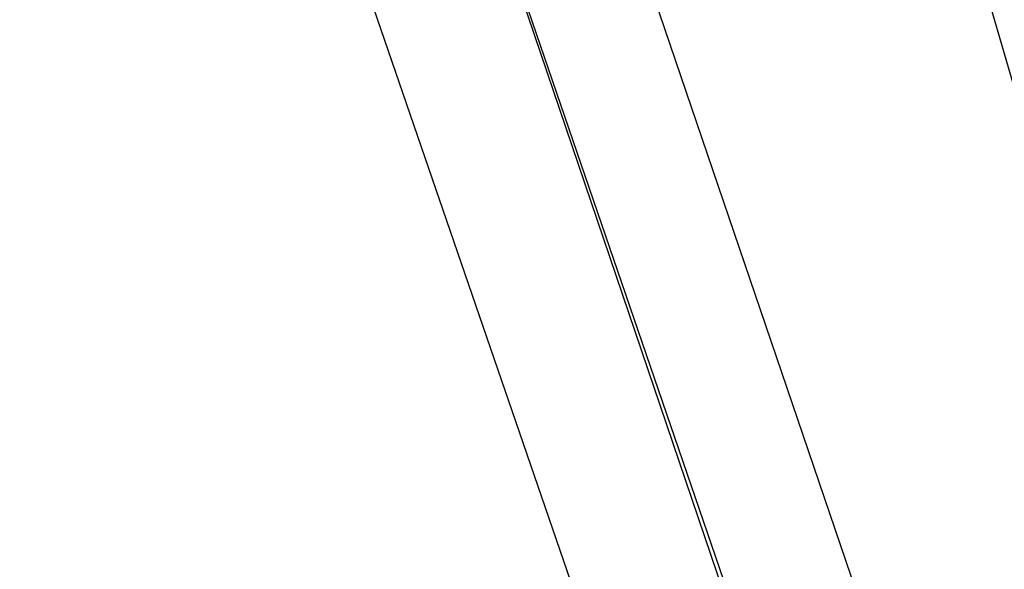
# Model space of a CAD drawing. Header units: feet. Extents: x -79 to 198, y -22 to 181.
# Tile 316 of 656: x 16.441 to 16.64, y 42.971 to 43.082. Entities that reach past the tile are written whole.
import ezdxf

# ---------------------------------------------------------------- set-up
doc = ezdxf.new("R2010")
doc.units = ezdxf.units.FT
doc.layers.add('A-LINEA', color=7, linetype='CONTINUOUS')

msp = doc.modelspace()

# ---------------------------------------------------------------- linework, layer by layer
at = {"layer": 'A-LINEA'}
msp.add_line((15.07, 48.4907), (17.1689, 41.2494), dxfattribs=at)
msp.add_line((15.07, 48.4907), (17.1689, 41.2494), dxfattribs=at)
for points in [[(16.5067, 43.1911), (17.7867, 39.4578), (17.8, 39.4578), (17.8, 39.4711), (16.5333, 43.1911), (16.52, 43.2044), (16.5067, 43.1911)], [(16.5067, 43.1911), (17.7867, 39.4578), (17.8, 39.4578), (17.8, 39.4711), (16.5333, 43.1911), (16.52, 43.2044), (16.5067, 43.1911)], [(16.48, 43.1778), (17.76, 39.4578), (17.76, 39.4444), (17.7733, 39.4578), (16.5067, 43.1911), (16.4933, 43.1911), (16.48, 43.1778)], [(16.48, 43.1778), (17.76, 39.4578), (17.76, 39.4444), (17.7733, 39.4578), (16.5067, 43.1911), (16.4933, 43.1911), (16.48, 43.1778)]]:
    msp.add_lwpolyline(points, dxfattribs=at)

doc.saveas('drawing.dxf')
